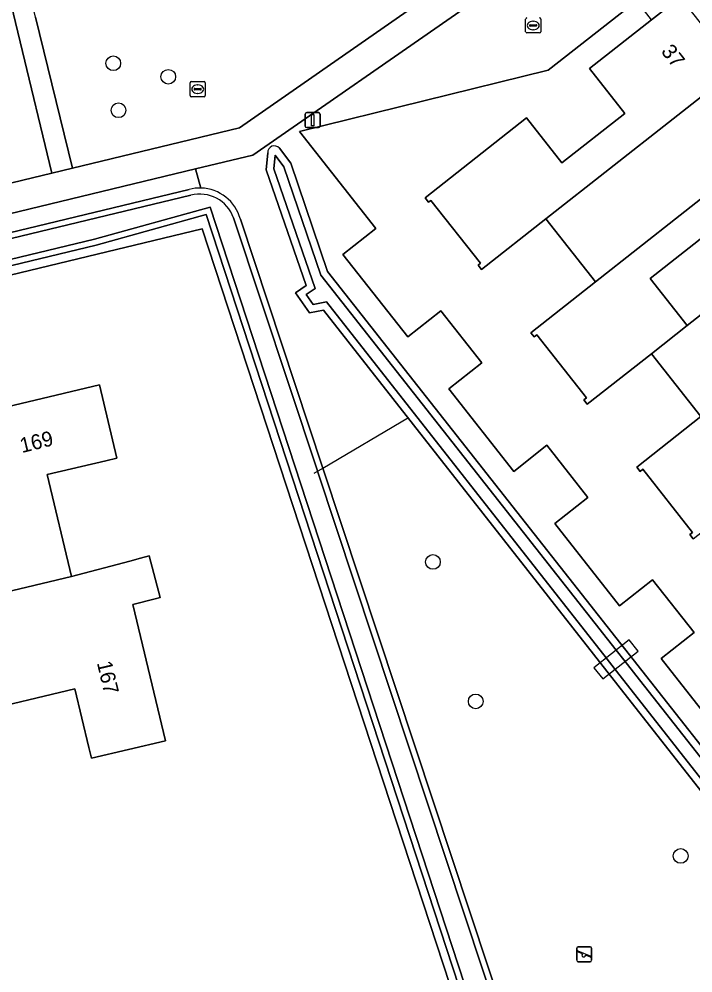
# Model space of a CAD drawing. Extents: x 156661 to 157576, y 383570 to 384425.
# Drawn here: x 156959.7 to 157004.6, y 383983.3 to 384046.8 of the extents above; entities that cross this region are included whole.
import ezdxf

# ---------------------------------------------------------------- set-up
doc = ezdxf.new("R2010")
doc.units = 0
for name, color, linetype in [('IMGEO_Boom', 7, 'Continuous'), ('IMGEO_Dek', 7, 'Continuous'), ('IMGEO_Duiker', 7, 'Continuous'), ('IMGEO_Erf', 7, 'Continuous'), ('IMGEO_Groenvoorziening', 7, 'Continuous'), ('IMGEO_Hek', 7, 'Continuous'), ('IMGEO_Lichtmast', 7, 'Continuous'), ('IMGEO_Oever', 7, 'Continuous'), ('IMGEO_Pand', 7, 'Continuous'), ('IMGEO_Pand_nummerreeks', 7, 'Continuous'), ('IMGEO_Rioolput', 7, 'Continuous'), ('IMGEO_Speelvoorziening', 7, 'Continuous'), ('IMGEO_Voetpad_gesloten', 7, 'Continuous'), ('IMGEO_Voetpad_open', 7, 'Continuous'), ('IMGEO_Waterloop', 7, 'Continuous')]:
    doc.layers.add(name, color=color, linetype=linetype)

msp = doc.modelspace()

# ---------------------------------------------------------------- linework, layer by layer
at = {"layer": 'IMGEO_Boom'}
for centre in [(156965.985, 384043.883), (156969.65, 384042.983), (156966.334, 384040.751), (156987.264, 384010.683), (156990.11, 384001.4), (157003.754, 383991.111)]:
    msp.add_circle(centre, 0.489, dxfattribs=at)
at = {"layer": 'IMGEO_Dek'}
msp.add_lwpolyline([(156998.58, 384002.894), (157000.929, 384004.743), (157000.322, 384005.504), (156997.974, 384003.643)], close=True, dxfattribs=at)
at = {"layer": 'IMGEO_Duiker'}
msp.add_lwpolyline([(156979.36, 384016.597), (156979.934, 384016.935), (156985.638, 384020.29)], dxfattribs=at)
at = {"layer": 'IMGEO_Erf'}
for points in [[(157001.262, 384048.404), (156994.938, 384043.426), (156978.387, 384039.346), (156983.47, 384032.891), (156981.269, 384031.158), (156985.588, 384025.675), (156987.787, 384027.407), (156990.521, 384023.934), (156988.321, 384022.201), (156992.638, 384016.717), (156994.838, 384018.449), (156997.572, 384014.976), (156995.372, 384013.244), (156999.689, 384007.759), (157001.889, 384009.491), (157004.648, 384005.987), (157002.448, 384004.255), (157006.765, 383998.77)], [(157004.584, 384012.23), (157004.356, 384012.521), (157004.538, 384012.654), (157001.235, 384016.851), (157001.048, 384016.707), (157000.838, 384016.991), (157005.1, 384020.364), (157001.809, 384024.548), (156997.539, 384021.19), (156997.312, 384021.472), (156997.48, 384021.606), (156994.178, 384025.801), (156994.004, 384025.667), (156993.785, 384025.948), (156998.075, 384029.328), (156994.777, 384033.519), (156990.5, 384030.16), (156990.269, 384030.444), (156990.419, 384030.565), (156987.127, 384034.757), (156986.976, 384034.645), (156986.75, 384034.925), (156993.501, 384040.241), (156995.842, 384037.259), (157000.039, 384040.545), (156997.689, 384043.534), (157001.811, 384046.772), (157003.727, 384048.278)], [(156959.573, 383949.776), (156961.258, 383942.72), (156961.383, 383942.196), (156961.704, 383942.271), (156961.579, 383942.807), (156962.748, 383943.053), (156962.741, 383943.079), (156963.264, 383943.206), (156964.173, 383939.363), (156963.662, 383939.235), (156963.71, 383939.037), (157001.305, 383943.16), (156984.848, 383993.384), (156971.911, 384032.865), (156863.465, 384006.689)], [(156956.02, 384020.334), (156965.068, 384022.482), (156966.228, 384017.596), (156965.498, 384017.423), (156961.597, 384016.497), (156963.215, 384009.708), (156967.085, 384010.737), (156967.81, 384010.93), (156968.383, 384011.082), (156969.116, 384008.328), (156968.77, 384008.236), (156967.292, 384007.843), (156969.467, 383998.785), (156964.543, 383997.613), (156964.362, 383998.324), (156963.434, 384002.24), (156956.738, 384000.639)]]:
    msp.add_lwpolyline(points, dxfattribs=at)
msp.add_lwpolyline([(157008.454, 384029.777), (157005.992, 384032.905), (157001.723, 384029.546), (157004.185, 384026.418)], close=True, dxfattribs=at)
at = {"layer": 'IMGEO_Groenvoorziening'}
for points in [[(156840.447, 384072.511), (156854.988, 384010.73), (156961.888, 384036.567), (156957.651, 384054.07)], [(156960.817, 384046.955), (156963.266, 384036.9), (156974.392, 384039.589), (157002.023, 384058.839)], [(157003.279, 384057.226), (156975.281, 384037.772), (156971.462, 384036.848), (156971.825, 384035.574)], [(157006.765, 383998.77), (157002.448, 384004.255), (157004.648, 384005.987), (157001.889, 384009.491), (156999.689, 384007.759), (156995.372, 384013.244), (156997.572, 384014.976), (156994.838, 384018.449), (156992.638, 384016.717), (156988.321, 384022.201), (156990.521, 384023.934), (156987.787, 384027.407), (156985.588, 384025.675), (156981.269, 384031.158), (156983.47, 384032.891), (156978.387, 384039.346), (156994.938, 384043.426), (157001.262, 384048.404)], [(156977.044, 384038.227), (156977.796, 384037.236), (156980.256, 384030.02), (157001.17, 384003.466), (157046.683, 383945.676)], [(157046.683, 383945.676), (157050.688, 383940.493), (157051.572, 383939.133), (157065.473, 383940.297), (157066.12, 383939.807), (157065.553, 383939.239), (157051.199, 383938.08), (157049.143, 383939.851), (157046.243, 383943.057), (156999.575, 384002.48), (156979.971, 384027.441), (156979.057, 384027.27), (156978.106, 384028.607), (156978.828, 384029.096), (156976.159, 384036.79), (156976.265, 384037.915)], [(156971.825, 384035.574), (156971.462, 384036.848), (156855.447, 384008.779), (156857.538, 383999.895), (156875.116, 383923.557), (156954.665, 383931.279), (156953.099, 383937.896)], [(156861.913, 384009.165), (156971.048, 384035.487)], [(156965.9, 383938.498), (157002.117, 383942.318), (156972.167, 384033.813), (156964.844, 384031.779), (156863.418, 384007.321)], [(156974.445, 384033.505), (156979.934, 384016.935), (157004.429, 383942.995)], [(156953.099, 383937.896), (156882.007, 383929.988), (156863.465, 384006.689), (156971.911, 384032.865), (156984.848, 383993.384), (157001.305, 383943.16), (156963.71, 383939.037), (156964.423, 383936.119), (156965.671, 383936.392)]]:
    msp.add_lwpolyline(points, dxfattribs=at)
for centre, radius, start, end in [((156976.706, 384037.943), 0.442, 40.04691, 183.60663), ((156971.742, 384032.805), 2.771, 88.27722, 104.50028), ((156971.745, 384032.779), 2.796, 15.04283, 88.36125)]:
    msp.add_arc(centre, radius, start, end, dxfattribs=at)
at = {"layer": 'IMGEO_Hek'}
for points in [[(157001.811, 384046.772), (157001.335, 384047.376)], [(156953.099, 383937.896), (156882.007, 383929.988), (156863.465, 384006.689), (156971.911, 384032.865), (156984.848, 383993.384), (157001.305, 383943.16)]]:
    msp.add_lwpolyline(points, dxfattribs=at)
at = {"layer": 'IMGEO_Lichtmast'}
for p, q in [((156978.762, 384039.697), (156978.762, 384040.497)), ((156978.762, 384040.497), (156978.762, 384039.697)), ((156978.862, 384040.597), (156979.652, 384040.597)), ((156979.652, 384040.597), (156978.862, 384040.597)), ((156979.752, 384040.497), (156979.752, 384039.697)), ((156979.752, 384039.697), (156979.752, 384040.497)), ((156979.652, 384039.597), (156978.862, 384039.597)), ((156978.862, 384039.597), (156979.652, 384039.597))]:
    msp.add_line(p, q, dxfattribs=at)
msp.add_lwpolyline([(156979.182, 384040.472), (156979.332, 384040.472), (156979.332, 384039.722), (156979.182, 384039.722), (156979.182, 384040.472)], dxfattribs=at)
for centre, start, end in [((156978.862, 384040.497), 90, 180), ((156978.862, 384040.497), 90, 180), ((156979.652, 384040.497), 0, 90), ((156979.652, 384040.497), 360, 90), ((156978.862, 384039.697), 180, 270), ((156978.862, 384039.697), 180, 270), ((156979.652, 384039.697), 270, 0), ((156979.652, 384039.697), 270, 0)]:
    msp.add_arc(centre, 0.1, start, end, dxfattribs=at)
at = {"layer": 'IMGEO_Oever'}
for points in [[(156980.256, 384030.02), (156977.796, 384037.236), (156977.044, 384038.227)], [(156976.265, 384037.915), (156976.159, 384036.79), (156978.828, 384029.096), (156978.106, 384028.607), (156979.057, 384027.27), (156979.971, 384027.441), (156999.575, 384002.48), (157046.243, 383943.057), (157049.143, 383939.851), (157051.199, 383938.08), (157065.553, 383939.239), (157066.12, 383939.807), (157065.473, 383940.297), (157051.572, 383939.133), (157050.688, 383940.493), (157046.683, 383945.676), (157001.17, 384003.466), (156980.256, 384030.02)], [(157046.629, 383943.382), (157028.661, 383966.26), (157028.063, 383967.022), (156999.971, 384002.791), (156999.39, 384003.532), (156998.793, 384004.292), (156980.179, 384027.993), (156979.281, 384027.825), (156978.816, 384028.479), (156979.431, 384028.896), (156976.671, 384036.852), (156976.758, 384037.771), (156977.345, 384036.996), (156979.807, 384029.776), (156999.461, 384004.822), (157000.061, 384004.06), (157000.774, 384003.154), (157028.774, 383967.601), (157029.374, 383966.839), (157046.286, 383945.366)], [(156971.048, 384035.487), (156861.913, 384009.165)], [(156862.02, 384008.774), (156971.146, 384035.093)], [(156965.949, 383938.095), (157002.659, 383941.967), (156972.432, 384034.308), (156964.742, 384032.172), (156863.303, 384007.711)], [(156863.418, 384007.321), (156964.844, 384031.779), (156972.167, 384033.813), (157002.117, 383942.318), (156965.9, 383938.498)], [(156973.994, 384033.587), (156979.549, 384016.807), (156979.576, 384016.724), (157004.025, 383942.925)], [(156979.934, 384016.935), (156974.445, 384033.505)], [(157004.429, 383942.995), (156979.934, 384016.935)]]:
    msp.add_lwpolyline(points, dxfattribs=at)
for centre, radius, start, end in [((156976.706, 384037.943), 0.442, 40.04691, 183.60663), ((156971.742, 384032.805), 2.771, 88.27722, 104.50028), ((156971.745, 384032.779), 2.796, 15.04283, 88.36125), ((156971.746, 384032.782), 2.388, 19.71076, 104.55017)]:
    msp.add_arc(centre, radius, start, end, dxfattribs=at)
at = {"layer": 'IMGEO_Pand'}
for points in [[(157007.481, 384043.516), (157003.893, 384048.068), (157003.727, 384048.278), (157001.811, 384046.772), (156997.689, 384043.534), (157000.039, 384040.545), (156995.842, 384037.259), (156993.501, 384040.241), (156986.75, 384034.925), (156986.976, 384034.645), (156987.127, 384034.757), (156990.419, 384030.565), (156990.269, 384030.444), (156990.5, 384030.16), (156994.777, 384033.519)], [(156998.075, 384029.328), (157009.36, 384038.209), (157007.711, 384040.317), (157009.125, 384041.431), (157007.481, 384043.516), (156994.777, 384033.519)], [(157008.454, 384029.777), (157014.527, 384034.557), (157010.774, 384039.323), (157009.36, 384038.209), (156998.075, 384029.328), (156993.785, 384025.948), (156994.004, 384025.667), (156994.178, 384025.801), (156997.48, 384021.606), (156997.312, 384021.472), (156997.539, 384021.19), (157001.809, 384024.548), (157004.185, 384026.418), (157001.723, 384029.546), (157005.992, 384032.905)], [(157016.411, 384029.241), (157014.767, 384031.344), (157016.181, 384032.458), (157014.527, 384034.557), (157008.454, 384029.777), (157004.185, 384026.418), (157001.809, 384024.548), (157005.1, 384020.364)], [(157015.454, 384020.776), (157021.571, 384025.59), (157017.826, 384030.353), (157016.411, 384029.241), (157005.1, 384020.364), (157000.838, 384016.991), (157001.048, 384016.707), (157001.235, 384016.851), (157004.538, 384012.654), (157004.356, 384012.521), (157004.584, 384012.23), (157008.851, 384015.58), (157011.251, 384017.469), (157008.804, 384020.579), (157013.006, 384023.886)], [(156955.534, 384011.329), (156956.304, 384008.064), (156963.215, 384009.708), (156961.597, 384016.497), (156965.498, 384017.423), (156966.228, 384017.596), (156965.068, 384022.482), (156956.02, 384020.334), (156955.666, 384021.823), (156955.58, 384022.162), (156953.573, 384021.686), (156953.24, 384021.607)], [(156952.648, 384006.711), (156954.483, 383999.209), (156954.146, 383999.13), (156955.07, 383995.352), (156957.859, 383996.021), (156957.699, 383996.722), (156956.738, 384000.639), (156963.434, 384002.24), (156964.362, 383998.324), (156964.543, 383997.613), (156969.467, 383998.785), (156967.292, 384007.843), (156968.77, 384008.236), (156969.116, 384008.328), (156968.383, 384011.082), (156967.81, 384010.93), (156967.085, 384010.737), (156963.215, 384009.708), (156956.304, 384008.064), (156956.414, 384007.6)]]:
    msp.add_lwpolyline(points, close=True, dxfattribs=at)
at = {"layer": 'IMGEO_Rioolput'}
for p, q in [((156993.436, 384045.972), (156993.436, 384046.824)), ((156993.695, 384046.392), (156993.695, 384046.404)), ((156993.738, 384046.441), (156994.136, 384046.441)), ((156993.924, 384046.678), (156993.949, 384046.678)), ((156994.179, 384046.404), (156994.179, 384046.392)), ((156994.437, 384046.824), (156994.437, 384045.972)), ((156994.363, 384045.898), (156993.511, 384045.898)), ((156994.133, 384046.355), (156993.735, 384046.355)), ((156993.947, 384046.118), (156993.922, 384046.118)), ((156971.105, 384041.732), (156971.105, 384042.584)), ((156971.18, 384042.658), (156972.032, 384042.658)), ((156972.106, 384042.584), (156972.106, 384041.732)), ((156971.364, 384042.152), (156971.364, 384042.164)), ((156971.802, 384042.115), (156971.404, 384042.115)), ((156971.407, 384042.201), (156971.805, 384042.201)), ((156971.593, 384042.438), (156971.618, 384042.438)), ((156971.848, 384042.164), (156971.848, 384042.152)), ((156972.032, 384041.658), (156971.18, 384041.658)), ((156971.616, 384041.878), (156971.591, 384041.878))]:
    msp.add_line(p, q, dxfattribs=at)
for points in [[(156993.436, 384045.972), (156993.436, 384046.824)], [(156994.437, 384046.824), (156994.437, 384045.972)], [(156994.363, 384045.898), (156993.511, 384045.898)], [(156971.105, 384041.732), (156971.105, 384042.584)], [(156971.18, 384042.658), (156972.032, 384042.658)], [(156972.106, 384042.584), (156972.106, 384041.732)], [(156972.032, 384041.658), (156971.18, 384041.658)]]:
    msp.add_lwpolyline(points, dxfattribs=at)
for centre, radius, start, end in [((156993.513, 384046.822), 0.0765, 91.55205, 178.44795), ((156993.513, 384046.822), 0.0765, 91.55205, 178.44795), ((156993.735, 384046.401), 0.0403, 85.87752, 175.75265), ((156993.732, 384046.391), 0.0366, 178.93798, 274.71019), ((156994.136, 384046.398), 0.043, 264.86636, 352.45326), ((156994.14, 384046.403), 0.0386, 1.73085, 96.63898), ((156994.361, 384046.822), 0.0765, 1.55205, 88.44795), ((156994.361, 384046.822), 0.0765, 1.55205, 88.44795), ((156993.513, 384045.974), 0.0765, 181.55205, 268.44795), ((156993.513, 384045.974), 0.0765, 181.55205, 268.44795), ((156994.361, 384045.974), 0.0765, 271.55205, 358.44795), ((156994.361, 384045.974), 0.0765, 271.55205, 358.44795), ((156971.182, 384042.582), 0.0765, 91.55205, 178.44795), ((156971.182, 384042.582), 0.0765, 91.55205, 178.44795), ((156972.03, 384042.582), 0.0765, 1.55205, 88.44795), ((156972.03, 384042.582), 0.0765, 1.55205, 88.44795), ((156971.404, 384042.161), 0.0403, 85.87752, 175.75265), ((156971.401, 384042.151), 0.0366, 178.93798, 274.71019), ((156971.805, 384042.158), 0.043, 264.86636, 352.45326), ((156971.809, 384042.163), 0.0386, 1.73085, 96.63898), ((156971.182, 384041.734), 0.0765, 181.55205, 268.44795), ((156971.182, 384041.734), 0.0765, 181.55205, 268.44795), ((156972.03, 384041.734), 0.0765, 271.55205, 358.44795), ((156972.03, 384041.734), 0.0765, 271.55205, 358.44795)]:
    msp.add_arc(centre, radius, start, end, dxfattribs=at)
for centre, major_axis, ratio, start_param, end_param in [((156993.923, 384046.398), (-0.387, 0.002), 0.722429, 4.712389, 7.853982), ((156993.948, 384046.398), (-0.39, 0.002), 0.717154, 1.570796, 4.712389), ((156971.592, 384042.158), (-0.387, 0.002), 0.722429, 4.712389, 7.853982), ((156971.617, 384042.158), (-0.39, 0.002), 0.717154, 1.570796, 4.712389)]:
    msp.add_ellipse(centre, major_axis=major_axis, ratio=ratio, start_param=start_param, end_param=end_param, dxfattribs=at)
at = {"layer": 'IMGEO_Speelvoorziening'}
for p, q in [((156996.834, 383984.165), (156996.834, 383984.965)), ((156996.834, 383984.965), (156996.834, 383984.165)), ((156996.903, 383984.79), (156997.779, 383984.437)), ((156996.934, 383985.065), (156997.724, 383985.065)), ((156997.724, 383985.065), (156996.934, 383985.065)), ((156997.824, 383984.965), (156997.824, 383984.165)), ((156997.824, 383984.165), (156997.824, 383984.965)), ((156997.217, 383984.593), (156996.878, 383984.73)), ((156997.755, 383984.377), (156997.415, 383984.514)), ((156997.724, 383984.065), (156996.934, 383984.065)), ((156996.934, 383984.065), (156997.724, 383984.065))]:
    msp.add_line(p, q, dxfattribs=at)
for centre, radius, start, end in [((156996.934, 383984.965), 0.1, 90, 180), ((156996.934, 383984.965), 0.1, 90, 180), ((156996.891, 383984.76), 0.0327, 68.07798, 248.07798), ((156997.724, 383984.965), 0.1, 0, 90), ((156997.724, 383984.965), 0.1, 360, 90), ((156996.934, 383984.165), 0.1, 180, 270), ((156996.934, 383984.165), 0.1, 180, 270), ((156997.296, 383984.503), 0.12, 130.99278, 5.16318), ((156997.724, 383984.165), 0.1, 270, 0), ((156997.724, 383984.165), 0.1, 270, 0), ((156997.767, 383984.407), 0.0327, 248.07798, 68.07798)]:
    msp.add_arc(centre, radius, start, end, dxfattribs=at)
at = {"layer": 'IMGEO_Voetpad_gesloten'}
msp.add_lwpolyline([(156998.58, 384002.894), (157000.929, 384004.743), (157000.322, 384005.504), (156997.974, 384003.643)], close=True, dxfattribs=at)
at = {"layer": 'IMGEO_Voetpad_open'}
for points in [[(156971.462, 384036.848), (156975.281, 384037.772), (157003.279, 384057.226), (157004.709, 384058.354), (157005.166, 384058.77), (157009.29, 384061.994), (157008.067, 384063.603), (157001.997, 384058.871), (157002.023, 384058.839), (156974.392, 384039.589), (156963.266, 384036.9), (156961.888, 384036.567), (156854.988, 384010.73), (156854.502, 384010.612), (156854.016, 384010.495), (156851.701, 384009.935), (156849.171, 384009.324), (156849.631, 384007.372), (156851.846, 384007.908), (156854.475, 384008.544), (156854.961, 384008.661), (156855.447, 384008.779)], [(156958.99, 384054.392), (156957.651, 384054.07), (156961.888, 384036.567), (156963.266, 384036.9), (156960.817, 384046.955), (156959.212, 384053.553)]]:
    msp.add_lwpolyline(points, close=True, dxfattribs=at)
at = {"layer": 'IMGEO_Waterloop'}
for points in [[(157046.286, 383945.366), (157029.374, 383966.839), (157028.774, 383967.601), (157000.774, 384003.154), (157000.061, 384004.06), (156999.461, 384004.822), (156979.807, 384029.776), (156977.345, 384036.996), (156976.758, 384037.771), (156976.671, 384036.852), (156979.431, 384028.896), (156978.816, 384028.479), (156979.281, 384027.825), (156980.179, 384027.993), (156998.793, 384004.292), (156999.39, 384003.532), (156999.971, 384002.791), (157028.063, 383967.022), (157028.661, 383966.26), (157046.629, 383943.382)], [(156971.146, 384035.093), (156862.02, 384008.774)], [(156863.303, 384007.711), (156964.742, 384032.172), (156972.432, 384034.308), (157002.659, 383941.967), (156965.949, 383938.095)], [(157004.025, 383942.925), (156979.576, 384016.724), (156979.549, 384016.807), (156973.994, 384033.587)]]:
    msp.add_lwpolyline(points, dxfattribs=at)
msp.add_arc((156971.746, 384032.782), 2.388, 19.71076, 104.55017, dxfattribs=at)

# ---------------------------------------------------------------- texts
at = {"layer": 'IMGEO_Pand_nummerreeks'}
for s, rotation, p in [('37', 308.18175, (157002.403, 384044.656)), ('169', 13.98878, (156959.908, 384017.929)), ('167', 283.35802, (156964.891, 384003.969))]:
    msp.add_text(s, height=1, rotation=rotation, dxfattribs=at).set_placement(p)

doc.saveas('drawing.dxf')
